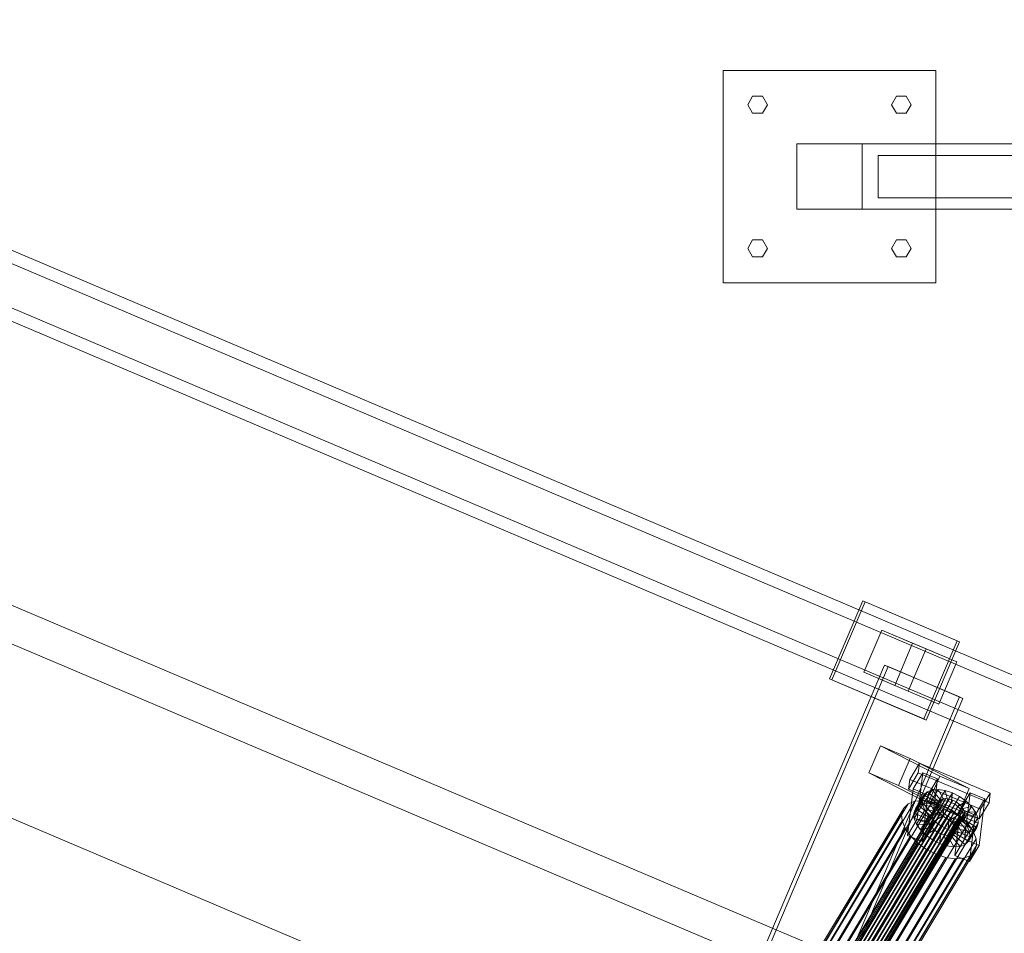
# Model space of a CAD drawing. Header units: millimetres. Extents: x -4738 to 65662, y -68080 to 6847.
# Tile 720 of 1056: x 26585 to 27187, y -21638 to -21078. Entities that reach past the tile are written whole.
import ezdxf

# ---------------------------------------------------------------- set-up
doc = ezdxf.new("R2010")
doc.units = ezdxf.units.MM
doc.layers.add('superior_C09', color=7, linetype='Continuous', lineweight=0)
doc.layers.add('superior_C10', color=7, linetype='Continuous', lineweight=0)

msp = doc.modelspace()

# ---------------------------------------------------------------- linework, layer by layer
at = {"layer": 'superior_C09'}
for p, q in [((27014.954, -21239.458), (27014.954, -21109.458)), ((27014.954, -21109.458), (27144.954, -21109.458)), ((27144.954, -21109.458), (27144.954, -21239.458)), ((27029.954, -21130.458), (27032.954, -21125.262)), ((27032.954, -21135.654), (27029.954, -21130.458)), ((27032.954, -21125.262), (27038.954, -21125.262)), ((27038.954, -21125.262), (27041.954, -21130.458)), ((27041.954, -21130.458), (27038.954, -21135.654)), ((27117.954, -21130.458), (27120.954, -21125.262)), ((27120.954, -21135.654), (27117.954, -21130.458)), ((27120.954, -21125.262), (27126.954, -21125.262)), ((27126.954, -21125.262), (27129.954, -21130.458)), ((27129.954, -21130.458), (27126.954, -21135.654)), ((27038.954, -21135.654), (27032.954, -21135.654)), ((27126.954, -21135.654), (27120.954, -21135.654)), ((27059.954, -21194.458), (27059.954, -21154.458)), ((27059.954, -21154.458), (27099.954, -21154.458)), ((27059.954, -21154.458), (27223.826, -21154.458)), ((27099.954, -21154.458), (27099.954, -21194.458)), ((27099.954, -21154.458), (27263.826, -21154.458)), ((27109.674, -21161.458), (27890.461, -21161.458)), ((27109.674, -21187.458), (27109.674, -21161.458)), ((27890.461, -21187.458), (27109.674, -21187.458)), ((27099.954, -21194.458), (27059.954, -21194.458)), ((27225.067, -21194.458), (27059.954, -21194.458)), ((27099.954, -21194.458), (27265.067, -21194.458)), ((27029.954, -21218.458), (27032.954, -21213.262)), ((27032.954, -21213.262), (27038.954, -21213.262)), ((27038.954, -21213.262), (27041.954, -21218.458)), ((27117.954, -21218.458), (27120.954, -21213.262)), ((27120.954, -21213.262), (27126.954, -21213.262)), ((27126.954, -21213.262), (27129.954, -21218.458)), ((27032.954, -21223.654), (27029.954, -21218.458)), ((27041.954, -21218.458), (27038.954, -21223.654)), ((27120.954, -21223.654), (27117.954, -21218.458)), ((27129.954, -21218.458), (27126.954, -21223.654)), ((27038.954, -21223.654), (27032.954, -21223.654)), ((27126.954, -21223.654), (27120.954, -21223.654)), ((27144.954, -21239.458), (27014.954, -21239.458))]:
    msp.add_line(p, q, dxfattribs=at)
at = {"layer": 'superior_C10'}
for p, q in [((27880.277, -21988.995), (18436.834, -17980.274)), ((18437.764, -17980.669), (27881.207, -21989.39)), ((27588.979, -21648.066), (26506.807, -21188.686)), ((27598.205, -21651.982), (26516.034, -21192.603)), ((27624.964, -21663.341), (26542.792, -21203.962)), ((27632.345, -21666.475), (26550.174, -21207.095)), ((27585.812, -21654.869), (26538.703, -21210.374)), ((27595.511, -21658.986), (26548.402, -21214.491)), ((27573.349, -21684.886), (26491.177, -21225.506)), ((26500.404, -21229.423), (27582.576, -21688.802)), ((27576.043, -21677.882), (26528.934, -21233.386)), ((26538.633, -21237.503), (27585.742, -21681.999)), ((27609.334, -21700.161), (26527.162, -21240.782)), ((26534.544, -21243.915), (27616.715, -21703.295)), ((27092.008, -21677.953), (26207.955, -21302.674)), ((26209.054, -21303.141), (27093.107, -21678.419)), ((26156.94, -21387.806), (27040.993, -21763.085)), ((27042.092, -21763.552), (26158.038, -21388.273)), ((27079.946, -21481.955), (27100.265, -21434.09)), ((27101.741, -21434.716), (27081.422, -21482.582)), ((27100.265, -21434.09), (27157.981, -21458.59)), ((27100.265, -21434.09), (27101.741, -21434.716)), ((27159.457, -21459.216), (27101.741, -21434.716)), ((27101.073, -21477.887), (27112.014, -21452.113)), ((27112.014, -21452.113), (27139.068, -21463.598)), ((27112.014, -21452.113), (27130.784, -21460.081)), ((27130.784, -21460.081), (27119.843, -21485.855)), ((27157.839, -21471.566), (27130.784, -21460.081)), ((27157.981, -21458.59), (27137.662, -21506.456)), ((27139.138, -21507.082), (27159.457, -21459.216)), ((27159.457, -21459.216), (27157.981, -21458.59)), ((27139.068, -21463.598), (27128.127, -21489.372)), ((27157.839, -21471.566), (27139.068, -21463.598)), ((26781.475, -22255.856), (27113.612, -21473.433)), ((27115.827, -21474.373), (26783.69, -22256.796)), ((27113.612, -21473.433), (27159.424, -21492.88)), ((27113.612, -21473.433), (27115.827, -21474.373)), ((27161.638, -21493.82), (27115.827, -21474.373)), ((27146.898, -21497.34), (27157.839, -21471.566)), ((27128.127, -21489.372), (27101.073, -21477.887)), ((27119.843, -21485.855), (27101.073, -21477.887)), ((27137.662, -21506.456), (27079.946, -21481.955)), ((27081.422, -21482.582), (27079.946, -21481.955)), ((27081.422, -21482.582), (27139.138, -21507.082)), ((27119.843, -21485.855), (27146.898, -21497.34)), ((27128.127, -21489.372), (27146.898, -21497.34)), ((27159.424, -21492.88), (26827.287, -22275.303)), ((26829.502, -22276.243), (27161.638, -21493.82)), ((27161.638, -21493.82), (27159.424, -21492.88)), ((27137.662, -21506.456), (27139.138, -21507.082)), ((27104.118, -21539.459), (27111.198, -21522.911)), ((27111.198, -21522.911), (27129.234, -21530.568)), ((27111.198, -21522.911), (27147.47, -21541.424)), ((27129.234, -21530.568), (27122.154, -21547.115)), ((27129.043, -21543.405), (27134.995, -21533.473)), ((27129.234, -21530.568), (27165.506, -21549.081)), ((27134.995, -21533.473), (27134.271, -21539.397)), ((27134.995, -21533.473), (27178.302, -21551.8)), ((27122.154, -21547.115), (27104.118, -21539.459)), ((27140.39, -21557.972), (27104.118, -21539.459)), ((27134.271, -21539.397), (27128.319, -21549.329)), ((27131.17, -21549.289), (27137.122, -21539.357)), ((27137.122, -21539.357), (27133.647, -21567.792)), ((27177.578, -21557.724), (27134.271, -21539.397)), ((27137.122, -21539.357), (27146.144, -21543.175)), ((27128.319, -21549.329), (27129.043, -21543.405)), ((27172.35, -21561.732), (27129.043, -21543.405)), ((27146.144, -21543.175), (27140.193, -21553.107)), ((27147.47, -21541.424), (27140.39, -21557.972)), ((27142.669, -21571.61), (27146.144, -21543.175)), ((27165.506, -21549.081), (27147.47, -21541.424)), ((27122.154, -21547.115), (27158.426, -21565.628)), ((27127.695, -21577.724), (27131.17, -21549.289)), ((27128.319, -21549.329), (27171.626, -21567.656)), ((27140.193, -21553.107), (27131.17, -21549.289)), ((27139.676, -21550.984), (27134.574, -21559.497)), ((27142.685, -21549.806), (27137.583, -21558.319)), ((27137.632, -21552.974), (27139.676, -21550.984)), ((27139.676, -21550.984), (27142.685, -21549.806)), ((27147.127, -21557.253), (27139.676, -21550.984)), ((27146.454, -21549.52), (27141.352, -21558.033)), ((27142.685, -21549.806), (27146.454, -21549.52)), ((27148.553, -21556.695), (27142.685, -21549.806)), ((27150.726, -21550.145), (27145.624, -21558.658)), ((27150.338, -21556.559), (27146.454, -21549.52)), ((27146.454, -21549.52), (27150.726, -21550.145)), ((27155.209, -21551.639), (27150.108, -21560.152)), ((27152.362, -21556.855), (27150.726, -21550.145)), ((27150.726, -21550.145), (27155.209, -21551.639)), ((27154.485, -21557.563), (27155.209, -21551.639)), ((27155.209, -21551.639), (27159.599, -21553.9)), ((27158.426, -21565.628), (27165.506, -21549.081)), ((27160.042, -21561.508), (27165.993, -21551.575)), ((27165.993, -21551.575), (27162.518, -21580.01)), ((27165.993, -21551.575), (27175.016, -21555.394)), ((27178.302, -21551.8), (27172.35, -21561.732)), ((27177.578, -21557.724), (27178.302, -21551.8)), ((27128.105, -21558.323), (27032.451, -21717.946)), ((27035.605, -21743.202), (27146.564, -21558.039)), ((27147.009, -21556.776), (27036.05, -21741.939)), ((27132.128, -21556.748), (27036.473, -21716.371)), ((27147.978, -21555.834), (27037.019, -21740.996)), ((27149.403, -21555.276), (27038.444, -21740.438)), ((27151.188, -21555.14), (27040.229, -21740.303)), ((27137.166, -21556.366), (27041.512, -21715.988)), ((27153.212, -21555.436), (27042.253, -21740.599)), ((27155.336, -21556.144), (27044.377, -21741.307)), ((27157.415, -21557.215), (27046.456, -21742.378)), ((27142.877, -21557.201), (27047.223, -21716.824)), ((27159.308, -21558.577), (27048.35, -21743.739)), ((27125.372, -21560.983), (27128.105, -21558.323)), ((27128.105, -21558.323), (27132.128, -21556.748)), ((27131.59, -21564.153), (27136.691, -21555.64)), ((27132.128, -21556.748), (27137.166, -21556.366)), ((27137.632, -21552.974), (27132.53, -21561.487)), ((27137.583, -21558.319), (27134.574, -21559.497)), ((27136.691, -21555.64), (27137.632, -21552.974)), ((27136.92, -21558.8), (27136.691, -21555.64)), ((27136.691, -21555.64), (27145.714, -21559.458)), ((27140.193, -21553.107), (27136.717, -21581.542)), ((27137.166, -21556.366), (27142.877, -21557.201)), ((27141.352, -21558.033), (27137.583, -21558.319)), ((27137.583, -21558.319), (27143.451, -21565.208)), ((27146.159, -21558.195), (27137.632, -21552.974)), ((27140.39, -21557.972), (27158.426, -21565.628)), ((27141.058, -21566.708), (27146.159, -21558.195)), ((27145.624, -21558.658), (27141.352, -21558.033)), ((27141.352, -21558.033), (27145.237, -21565.072)), ((27142.026, -21565.766), (27147.127, -21557.253)), ((27142.877, -21557.201), (27148.871, -21559.199)), ((27143.451, -21565.208), (27148.553, -21556.695)), ((27145.237, -21565.072), (27150.338, -21556.559)), ((27150.108, -21560.152), (27145.624, -21558.658)), ((27145.624, -21558.658), (27147.26, -21565.368)), ((27146.159, -21558.195), (27145.714, -21559.458)), ((27147.127, -21557.253), (27146.159, -21558.195)), ((27146.564, -21558.039), (27147.009, -21556.776)), ((27146.672, -21559.536), (27146.564, -21558.039)), ((27147.009, -21556.776), (27147.978, -21555.834)), ((27148.553, -21556.695), (27147.127, -21557.253)), ((27147.26, -21565.368), (27152.362, -21556.855)), ((27147.978, -21555.834), (27149.403, -21555.276)), ((27150.338, -21556.559), (27148.553, -21556.695)), ((27149.384, -21566.076), (27154.485, -21557.563)), ((27149.403, -21555.276), (27151.188, -21555.14)), ((27152.362, -21556.855), (27150.338, -21556.559)), ((27151.188, -21555.14), (27153.212, -21555.436)), ((27151.463, -21567.147), (27156.565, -21558.634)), ((27154.485, -21557.563), (27152.362, -21556.855)), ((27153.212, -21555.436), (27155.336, -21556.144)), ((27156.565, -21558.634), (27154.485, -21557.563)), ((27159.599, -21553.9), (27154.498, -21562.413)), ((27155.336, -21556.144), (27157.415, -21557.215)), ((27156.565, -21558.634), (27159.599, -21553.9)), ((27158.458, -21559.995), (27156.565, -21558.634)), ((27157.415, -21557.215), (27159.308, -21558.577)), ((27158.458, -21559.995), (27163.596, -21556.774)), ((27163.596, -21556.774), (27158.495, -21565.288)), ((27159.308, -21558.577), (27160.887, -21560.136)), ((27159.599, -21553.9), (27163.596, -21556.774)), ((27163.596, -21556.774), (27166.928, -21560.065)), ((27175.016, -21555.394), (27169.064, -21565.326)), ((27171.541, -21583.828), (27175.016, -21555.394)), ((27171.626, -21567.656), (27177.578, -21557.724)), ((27028.461, -21724.17), (27124.115, -21564.547)), ((27125.372, -21560.983), (27029.718, -21720.606)), ((27146.672, -21559.536), (27035.713, -21744.699)), ((27147.326, -21561.165), (27036.367, -21746.328)), ((27148.482, -21562.816), (27037.523, -21747.978)), ((27150.06, -21564.375), (27039.101, -21749.537)), ((27160.887, -21560.136), (27049.928, -21745.298)), ((27162.042, -21561.786), (27051.083, -21746.948)), ((27162.696, -21563.415), (27051.737, -21748.577)), ((27148.871, -21559.199), (27053.216, -21718.822)), ((27154.739, -21562.222), (27059.085, -21721.845)), ((27124.115, -21564.547), (27125.372, -21560.983)), ((27124.42, -21568.772), (27124.115, -21564.547)), ((27132.53, -21561.487), (27131.59, -21564.153)), ((27140.612, -21567.971), (27131.59, -21564.153)), ((27131.59, -21564.153), (27131.818, -21567.313)), ((27136.92, -21558.8), (27131.818, -21567.313)), ((27134.574, -21559.497), (27132.53, -21561.487)), ((27132.53, -21561.487), (27141.058, -21566.708)), ((27138.3, -21562.239), (27133.199, -21570.753)), ((27134.574, -21559.497), (27142.026, -21565.766)), ((27145.822, -21560.955), (27136.92, -21558.8)), ((27138.3, -21562.239), (27136.92, -21558.8)), ((27146.476, -21562.584), (27138.3, -21562.239)), ((27140.74, -21565.723), (27138.3, -21562.239)), ((27145.714, -21559.458), (27140.612, -21567.971)), ((27140.72, -21569.468), (27145.822, -21560.955)), ((27147.631, -21564.234), (27140.74, -21565.723)), ((27141.374, -21571.097), (27146.476, -21562.584)), ((27142.53, -21572.748), (27147.631, -21564.234)), ((27145.714, -21559.458), (27145.822, -21560.955)), ((27145.822, -21560.955), (27146.476, -21562.584)), ((27146.476, -21562.584), (27147.631, -21564.234)), ((27147.326, -21561.165), (27146.672, -21559.536)), ((27148.482, -21562.816), (27147.326, -21561.165)), ((27147.631, -21564.234), (27149.209, -21565.793)), ((27150.06, -21564.375), (27148.482, -21562.816)), ((27148.871, -21559.199), (27154.739, -21562.222)), ((27150.108, -21560.152), (27149.384, -21566.076)), ((27151.953, -21565.736), (27150.06, -21564.375)), ((27154.498, -21562.413), (27150.108, -21560.152)), ((27154.498, -21562.413), (27151.463, -21567.147)), ((27153.357, -21568.509), (27158.458, -21559.995)), ((27158.495, -21565.288), (27154.498, -21562.413)), ((27154.739, -21562.222), (27160.083, -21566.064)), ((27154.935, -21570.068), (27160.036, -21561.554)), ((27156.09, -21571.718), (27161.192, -21563.205)), ((27156.567, -21589.942), (27160.042, -21561.508)), ((27160.036, -21561.554), (27158.458, -21559.995)), ((27160.036, -21561.554), (27166.928, -21560.065)), ((27161.192, -21563.205), (27160.036, -21561.554)), ((27169.064, -21565.326), (27160.042, -21561.508)), ((27160.887, -21560.136), (27162.042, -21561.786)), ((27161.846, -21564.834), (27161.192, -21563.205)), ((27161.192, -21563.205), (27169.367, -21563.549)), ((27166.928, -21560.065), (27161.826, -21568.579)), ((27162.042, -21561.786), (27162.696, -21563.415)), ((27162.696, -21563.415), (27162.804, -21564.912)), ((27169.367, -21563.549), (27164.266, -21572.063)), ((27166.928, -21560.065), (27169.367, -21563.549)), ((27169.367, -21563.549), (27170.748, -21566.989)), ((27172.35, -21561.732), (27171.626, -21567.656)), ((27124.42, -21568.772), (27028.766, -21728.395)), ((27151.953, -21565.736), (27040.994, -21750.898)), ((27154.033, -21566.807), (27043.074, -21751.969)), ((27156.156, -21567.515), (27045.197, -21752.677)), ((27158.18, -21567.811), (27047.221, -21752.973)), ((27159.965, -21567.675), (27049.006, -21752.838)), ((27161.391, -21567.117), (27050.432, -21752.28)), ((27162.359, -21566.175), (27051.4, -21751.337)), ((27162.804, -21564.912), (27051.845, -21750.074)), ((27160.083, -21566.064), (27064.428, -21725.687)), ((27164.537, -21570.464), (27068.882, -21730.086)), ((27126.266, -21573.37), (27124.42, -21568.772)), ((27133.647, -21567.792), (27127.695, -21577.724)), ((27131.818, -21567.313), (27140.72, -21569.468)), ((27131.818, -21567.313), (27133.199, -21570.753)), ((27133.199, -21570.753), (27141.374, -21571.097)), ((27133.199, -21570.753), (27135.638, -21574.237)), ((27142.669, -21571.61), (27133.647, -21567.792)), ((27140.74, -21565.723), (27135.638, -21574.237)), ((27144.071, -21569.014), (27138.97, -21577.528)), ((27140.612, -21567.971), (27141.058, -21566.708)), ((27140.72, -21569.468), (27140.612, -21567.971)), ((27141.374, -21571.097), (27140.72, -21569.468)), ((27144.071, -21569.014), (27140.74, -21565.723)), ((27141.058, -21566.708), (27142.026, -21565.766)), ((27142.026, -21565.766), (27143.451, -21565.208)), ((27143.451, -21565.208), (27145.237, -21565.072)), ((27149.209, -21565.793), (27144.071, -21569.014)), ((27148.068, -21571.889), (27144.071, -21569.014)), ((27144.108, -21574.307), (27149.209, -21565.793)), ((27145.237, -21565.072), (27147.26, -21565.368)), ((27146.001, -21575.668), (27151.103, -21567.155)), ((27147.26, -21565.368), (27149.384, -21566.076)), ((27151.103, -21567.155), (27148.068, -21571.889)), ((27148.081, -21576.739), (27153.182, -21568.226)), ((27149.209, -21565.793), (27151.103, -21567.155)), ((27149.384, -21566.076), (27151.463, -21567.147)), ((27150.205, -21577.447), (27155.306, -21568.934)), ((27151.103, -21567.155), (27153.182, -21568.226)), ((27151.463, -21567.147), (27153.357, -21568.509)), ((27154.033, -21566.807), (27151.953, -21565.736)), ((27152.228, -21577.743), (27157.33, -21569.23)), ((27153.182, -21568.226), (27152.458, -21574.15)), ((27153.182, -21568.226), (27155.306, -21568.934)), ((27158.495, -21565.288), (27153.357, -21568.509)), ((27153.357, -21568.509), (27154.935, -21570.068)), ((27154.013, -21577.607), (27159.115, -21569.094)), ((27156.156, -21567.515), (27154.033, -21566.807)), ((27161.826, -21568.579), (27154.935, -21570.068)), ((27154.935, -21570.068), (27156.09, -21571.718)), ((27155.306, -21568.934), (27156.942, -21575.644)), ((27155.306, -21568.934), (27157.33, -21569.23)), ((27155.439, -21577.049), (27160.54, -21568.536)), ((27158.18, -21567.811), (27156.156, -21567.515)), ((27156.407, -21576.107), (27161.509, -21567.594)), ((27156.744, -21573.347), (27161.846, -21564.834)), ((27156.852, -21574.844), (27161.954, -21566.331)), ((27157.33, -21569.23), (27159.115, -21569.094)), ((27157.33, -21569.23), (27161.214, -21576.269)), ((27159.965, -21567.675), (27158.18, -21567.811)), ((27161.826, -21568.579), (27158.495, -21565.288)), ((27159.115, -21569.094), (27160.54, -21568.536)), ((27159.115, -21569.094), (27164.983, -21575.983)), ((27161.391, -21567.117), (27159.965, -21567.675)), ((27160.083, -21566.064), (27164.537, -21570.464)), ((27160.54, -21568.536), (27161.509, -21567.594)), ((27160.54, -21568.536), (27167.992, -21574.805)), ((27162.359, -21566.175), (27161.391, -21567.117)), ((27161.509, -21567.594), (27161.954, -21566.331)), ((27161.509, -21567.594), (27170.036, -21572.815)), ((27164.266, -21572.063), (27161.826, -21568.579)), ((27161.954, -21566.331), (27161.846, -21564.834)), ((27161.846, -21564.834), (27170.748, -21566.989)), ((27161.954, -21566.331), (27170.976, -21570.149)), ((27162.804, -21564.912), (27162.359, -21566.175)), ((27164.537, -21570.464), (27167.798, -21575.121)), ((27169.064, -21565.326), (27165.589, -21593.76)), ((27170.748, -21566.989), (27165.647, -21575.502)), ((27170.976, -21570.149), (27165.875, -21578.662)), ((27170.976, -21570.149), (27170.036, -21572.815)), ((27170.748, -21566.989), (27170.976, -21570.149)), ((27126.266, -21573.37), (27030.612, -21732.993)), ((27167.798, -21575.121), (27072.143, -21734.744)), ((27129.527, -21578.027), (27126.266, -21573.37)), ((27135.638, -21574.237), (27142.53, -21572.748)), ((27135.638, -21574.237), (27138.97, -21577.528)), ((27136.717, -21581.542), (27142.669, -21571.61)), ((27138.97, -21577.528), (27144.108, -21574.307)), ((27142.53, -21572.748), (27141.374, -21571.097)), ((27144.108, -21574.307), (27142.53, -21572.748)), ((27148.068, -21571.889), (27142.967, -21580.402)), ((27142.967, -21580.402), (27146.001, -21575.668)), ((27146.001, -21575.668), (27144.108, -21574.307)), ((27148.081, -21576.739), (27146.001, -21575.668)), ((27152.458, -21574.15), (27147.357, -21582.663)), ((27147.357, -21582.663), (27148.081, -21576.739)), ((27152.458, -21574.15), (27148.068, -21571.889)), ((27150.205, -21577.447), (27148.081, -21576.739)), ((27156.942, -21575.644), (27151.84, -21584.157)), ((27156.942, -21575.644), (27152.458, -21574.15)), ((27156.407, -21576.107), (27155.439, -21577.049)), ((27164.266, -21572.063), (27156.09, -21571.718)), ((27156.09, -21571.718), (27156.744, -21573.347)), ((27161.214, -21576.269), (27156.112, -21584.782)), ((27156.852, -21574.844), (27156.407, -21576.107)), ((27164.935, -21581.328), (27156.407, -21576.107)), ((27165.647, -21575.502), (27156.744, -21573.347)), ((27156.744, -21573.347), (27156.852, -21574.844)), ((27165.875, -21578.662), (27156.852, -21574.844)), ((27161.214, -21576.269), (27156.942, -21575.644)), ((27164.983, -21575.983), (27159.881, -21584.496)), ((27164.983, -21575.983), (27161.214, -21576.269)), ((27167.992, -21574.805), (27162.89, -21583.318)), ((27165.647, -21575.502), (27164.266, -21572.063)), ((27170.036, -21572.815), (27164.935, -21581.328)), ((27167.992, -21574.805), (27164.983, -21575.983)), ((27165.875, -21578.662), (27165.647, -21575.502)), ((27167.798, -21575.121), (27169.644, -21579.719)), ((27170.036, -21572.815), (27167.992, -21574.805)), ((27129.527, -21578.027), (27033.873, -21737.65)), ((27133.981, -21582.427), (27038.327, -21742.05)), ((27169.644, -21579.719), (27073.989, -21739.342)), ((27127.695, -21577.724), (27136.717, -21581.542)), ((27133.981, -21582.427), (27129.527, -21578.027)), ((27139.324, -21586.269), (27133.981, -21582.427)), ((27138.97, -21577.528), (27142.967, -21580.402)), ((27142.967, -21580.402), (27147.357, -21582.663)), ((27147.357, -21582.663), (27151.84, -21584.157)), ((27151.84, -21584.157), (27150.205, -21577.447)), ((27152.228, -21577.743), (27150.205, -21577.447)), ((27154.013, -21577.607), (27152.228, -21577.743)), ((27156.112, -21584.782), (27152.228, -21577.743)), ((27155.439, -21577.049), (27154.013, -21577.607)), ((27159.881, -21584.496), (27154.013, -21577.607)), ((27162.89, -21583.318), (27155.439, -21577.049)), ((27162.518, -21580.01), (27156.567, -21589.942)), ((27171.541, -21583.828), (27162.518, -21580.01)), ((27162.89, -21583.318), (27164.935, -21581.328)), ((27164.935, -21581.328), (27165.875, -21578.662)), ((27169.644, -21579.719), (27169.948, -21583.944)), ((27139.324, -21586.269), (27043.67, -21745.892)), ((27168.692, -21587.507), (27073.037, -21747.13)), ((27169.948, -21583.944), (27074.294, -21743.566)), ((27145.193, -21589.292), (27139.324, -21586.269)), ((27151.84, -21584.157), (27156.112, -21584.782)), ((27156.112, -21584.782), (27159.881, -21584.496)), ((27159.881, -21584.496), (27162.89, -21583.318)), ((27165.589, -21593.76), (27171.541, -21583.828)), ((27168.692, -21587.507), (27165.959, -21590.168)), ((27169.948, -21583.944), (27168.692, -21587.507)), ((27145.193, -21589.292), (27049.539, -21748.915)), ((27151.187, -21591.289), (27055.533, -21750.912)), ((27156.898, -21592.125), (27061.243, -21751.748)), ((27161.936, -21591.743), (27066.282, -21751.365)), ((27165.959, -21590.168), (27070.304, -21749.79)), ((27151.187, -21591.289), (27145.193, -21589.292)), ((27156.898, -21592.125), (27151.187, -21591.289)), ((27156.567, -21589.942), (27165.589, -21593.76)), ((27161.936, -21591.743), (27156.898, -21592.125)), ((27165.959, -21590.168), (27161.936, -21591.743))]:
    msp.add_line(p, q, dxfattribs=at)

doc.saveas('drawing.dxf')
